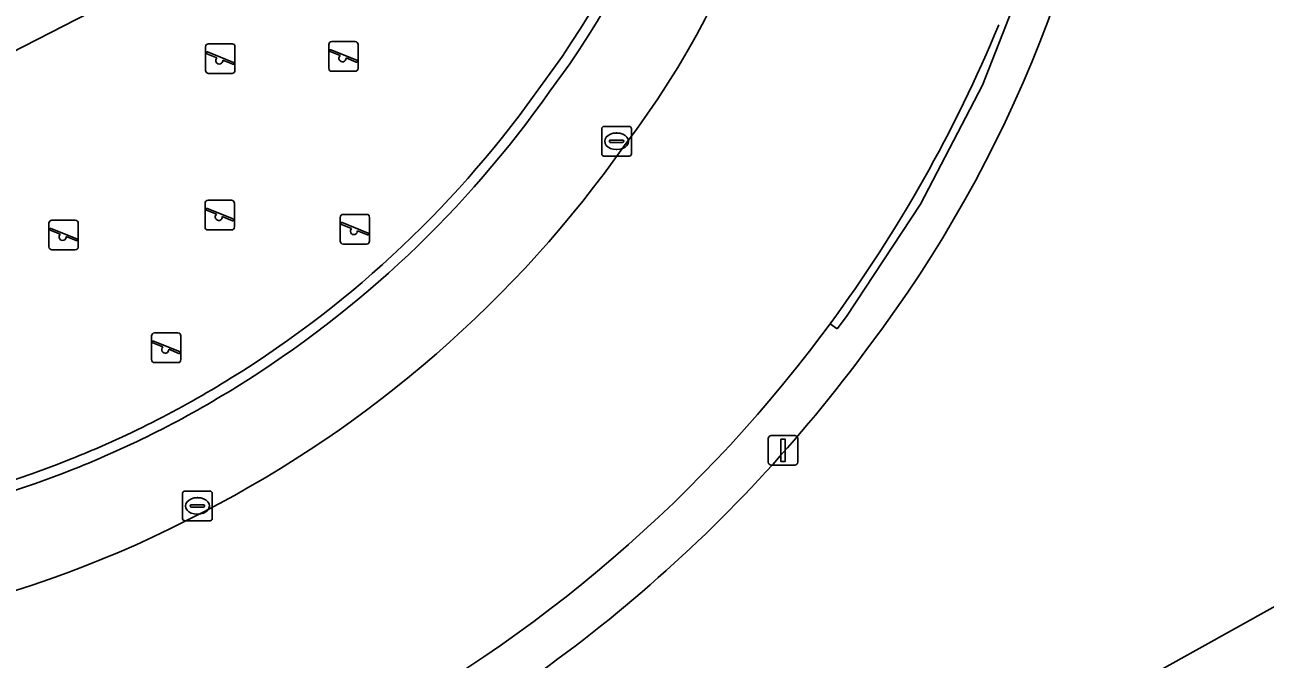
# Model space of a CAD drawing. Extents: x 158835 to 160077, y 386387 to 387778.
# Drawn here: x 159659.17 to 159700.99, y 387139.37 to 387160.77 of the extents above; entities that cross this region are included whole.
import ezdxf

# ---------------------------------------------------------------- set-up
doc = ezdxf.new("R2010")
doc.units = 0
for name, color, linetype in [('IMGEO_Groenvoorziening', 7, 'Continuous'), ('IMGEO_Hek', 7, 'Continuous'), ('IMGEO_Kolk', 7, 'Continuous'), ('IMGEO_Lichtmast', 7, 'Continuous'), ('IMGEO_Rijbaan_lokaal_gesloten', 7, 'Continuous'), ('IMGEO_Speelvoorziening', 7, 'Continuous'), ('IMGEO_Voetpad_open', 7, 'Continuous')]:
    doc.layers.add(name, color=color, linetype=linetype)

msp = doc.modelspace()

# ---------------------------------------------------------------- linework, layer by layer
at = {"layer": 'IMGEO_Groenvoorziening'}
for points in [[(159683.266, 387240.095), (159688.637, 387229.572), (159690.486, 387224.919), (159726.279, 387154.67), (159725.966, 387153.209), (159702.548, 387141.837), (159688.429, 387133.977), (159639.415, 387110.896), (159634.721, 387108.086), (159634.959, 387107.068), (159640.126, 387109.263), (159689.331, 387132.453), (159704.278, 387139.271), (159727.889, 387152.066), (159728.219, 387154.935), (159692.561, 387226.295), (159684.987, 387241.17)], [(159688.429, 387133.977), (159702.548, 387141.837), (159725.966, 387153.209), (159726.279, 387154.67), (159690.486, 387224.919), (159688.637, 387229.572), (159683.266, 387240.095)], [(159679.572, 387184.979), (159675.712, 387192.658), (159666.494, 387188.057), (159676.555, 387168.991), (159638.137, 387149.281), (159633.517, 387158.215), (159627.26, 387154.972), (159621.927, 387165.162), (159619.748, 387164.016), (159621.935, 387159.709), (159622.915, 387157.596)]]:
    msp.add_lwpolyline(points, dxfattribs=at)
for centre, radius, start, end in [((159654.737, 387175.261), 27.398, 323.0966, 0.2432), ((159653.065, 387176.079), 43.35, 322.8649, 354.1253), ((159647.189, 387179.396), 35.938, 301.8138, 325.0512), ((159647.664, 387179.17), 49.528, 296.8477, 323.786), ((159648.113, 387177.756), 34.057, 291.662, 301.9465), ((159647.228, 387180.081), 36.545, 268.9018, 291.606)]:
    msp.add_arc(centre, radius, start, end, dxfattribs=at)
at = {"layer": 'IMGEO_Hek'}
for points in [[(159686.567, 387150.509), (159686.883, 387150.932), (159689.376, 387154.715), (159691.46, 387158.737), (159693.112, 387162.956), (159694.314, 387167.323), (159695.053, 387171.793), (159695.06, 387176.109), (159694.611, 387180.497), (159693.706, 387184.813), (159692.354, 387189.012), (159690.571, 387193.046), (159673.39, 387226.614)], [(159686.049, 387150.311), (159686.326, 387150.685)], [(159686.326, 387150.685), (159686.567, 387150.509)]]:
    msp.add_lwpolyline(points, dxfattribs=at)
at = {"layer": 'IMGEO_Kolk'}
for p, q in [((159678.624, 387156.414), (159678.624, 387157.266)), ((159678.699, 387157.34), (159679.551, 387157.34)), ((159679.112, 387157.12), (159679.137, 387157.12)), ((159679.625, 387157.266), (159679.625, 387156.414)), ((159678.883, 387156.834), (159678.883, 387156.846)), ((159679.321, 387156.797), (159678.923, 387156.797)), ((159678.926, 387156.883), (159679.324, 387156.883)), ((159679.367, 387156.846), (159679.367, 387156.834)), ((159679.551, 387156.34), (159678.699, 387156.34)), ((159679.135, 387156.56), (159679.11, 387156.56)), ((159664.494, 387144.112), (159664.494, 387144.964)), ((159664.569, 387145.038), (159665.421, 387145.038)), ((159665.495, 387144.964), (159665.495, 387144.112)), ((159664.753, 387144.532), (159664.753, 387144.544)), ((159664.796, 387144.581), (159665.194, 387144.581)), ((159664.982, 387144.818), (159665.007, 387144.818)), ((159665.237, 387144.544), (159665.237, 387144.532)), ((159665.191, 387144.495), (159664.793, 387144.495)), ((159665.005, 387144.258), (159664.98, 387144.258)), ((159665.421, 387144.038), (159664.569, 387144.038))]:
    msp.add_line(p, q, dxfattribs=at)
for points in [[(159678.624, 387156.414), (159678.624, 387157.266)], [(159678.699, 387157.34), (159679.551, 387157.34)], [(159679.625, 387157.266), (159679.625, 387156.414)], [(159679.551, 387156.34), (159678.699, 387156.34)], [(159664.494, 387144.112), (159664.494, 387144.964)], [(159664.569, 387145.038), (159665.421, 387145.038)], [(159665.495, 387144.964), (159665.495, 387144.112)], [(159665.421, 387144.038), (159664.569, 387144.038)]]:
    msp.add_lwpolyline(points, dxfattribs=at)
for centre, radius, start, end in [((159678.701, 387157.264), 0.0765, 91.552, 178.448), ((159678.701, 387157.264), 0.0765, 91.552, 178.448), ((159679.549, 387157.264), 0.0765, 1.552, 88.448), ((159679.549, 387157.264), 0.0765, 1.552, 88.448), ((159678.923, 387156.843), 0.0403, 85.8775, 175.7526), ((159678.92, 387156.833), 0.0366, 178.938, 274.7102), ((159679.324, 387156.84), 0.043, 264.8664, 352.4533), ((159679.328, 387156.845), 0.0386, 1.7309, 96.639), ((159678.701, 387156.416), 0.0765, 181.552, 268.448), ((159678.701, 387156.416), 0.0765, 181.552, 268.448), ((159679.549, 387156.416), 0.0765, 271.552, 358.448), ((159679.549, 387156.416), 0.0765, 271.552, 358.448), ((159664.571, 387144.962), 0.0765, 91.552, 178.448), ((159664.571, 387144.962), 0.0765, 91.552, 178.448), ((159665.419, 387144.962), 0.0765, 1.552, 88.448), ((159665.419, 387144.962), 0.0765, 1.552, 88.448), ((159664.793, 387144.541), 0.0403, 85.8775, 175.7526), ((159664.79, 387144.531), 0.0366, 178.938, 274.7102), ((159665.194, 387144.538), 0.043, 264.8664, 352.4533), ((159665.198, 387144.543), 0.0386, 1.7309, 96.639), ((159664.571, 387144.114), 0.0765, 181.552, 268.448), ((159664.571, 387144.114), 0.0765, 181.552, 268.448), ((159665.419, 387144.114), 0.0765, 271.552, 358.448), ((159665.419, 387144.114), 0.0765, 271.552, 358.448)]:
    msp.add_arc(centre, radius, start, end, dxfattribs=at)
for centre, major_axis, ratio, start_param, end_param in [((159679.111, 387156.84), (-0.387, 0.002), 0.722429, 4.712389, 7.853982), ((159679.136, 387156.84), (-0.39, 0.002), 0.717154, 1.570796, 4.712389), ((159664.981, 387144.538), (-0.387, 0.002), 0.722429, 4.712389, 7.853982), ((159665.006, 387144.538), (-0.39, 0.002), 0.717154, 1.570796, 4.712389)]:
    msp.add_ellipse(centre, major_axis=major_axis, ratio=ratio, start_param=start_param, end_param=end_param, dxfattribs=at)
at = {"layer": 'IMGEO_Lichtmast'}
for p, q in [((159684.242, 387146.014), (159684.242, 387146.814)), ((159684.242, 387146.814), (159684.242, 387146.014)), ((159684.342, 387146.914), (159685.132, 387146.914)), ((159685.132, 387146.914), (159684.342, 387146.914)), ((159685.232, 387146.814), (159685.232, 387146.014)), ((159685.232, 387146.014), (159685.232, 387146.814)), ((159685.132, 387145.914), (159684.342, 387145.914)), ((159684.342, 387145.914), (159685.132, 387145.914))]:
    msp.add_line(p, q, dxfattribs=at)
msp.add_lwpolyline([(159684.662, 387146.789), (159684.812, 387146.789), (159684.812, 387146.039), (159684.662, 387146.039), (159684.662, 387146.789)], dxfattribs=at)
for centre, start, end in [((159684.342, 387146.814), 90, 180), ((159684.342, 387146.814), 90, 180), ((159685.132, 387146.814), 0, 90), ((159685.132, 387146.814), 360, 90), ((159684.342, 387146.014), 180, 270), ((159684.342, 387146.014), 180, 270), ((159685.132, 387146.014), 270, 0), ((159685.132, 387146.014), 270, 0)]:
    msp.add_arc(centre, 0.1, start, end, dxfattribs=at)
at = {"layer": 'IMGEO_Rijbaan_lokaal_gesloten'}
msp.add_lwpolyline([(159686.049, 387150.311), (159686.326, 387150.685)], dxfattribs=at)
for centre, radius, start, end in [((159655.174, 387175.103), 30.419, 322.8419, 0.6267), ((159647.776, 387179.056), 47.865, 323.6483, 337.5397), ((159646.998, 387179.567), 39.655, 297.3071, 324.838), ((159647.741, 387179.081), 47.909, 296.7535, 323.0929), ((159647.38, 387178.123), 38.198, 267.6796, 297.792)]:
    msp.add_arc(centre, radius, start, end, dxfattribs=at)
at = {"layer": 'IMGEO_Speelvoorziening'}
for p, q in [((159665.269, 387159.229), (159665.269, 387160.029)), ((159665.269, 387160.029), (159665.269, 387159.229)), ((159665.369, 387160.129), (159666.159, 387160.129)), ((159666.159, 387160.129), (159665.369, 387160.129)), ((159666.259, 387160.029), (159666.259, 387159.229)), ((159666.259, 387159.229), (159666.259, 387160.029)), ((159669.422, 387159.302), (159669.422, 387160.102)), ((159669.422, 387160.102), (159669.422, 387159.302)), ((159669.522, 387160.202), (159670.312, 387160.202)), ((159670.312, 387160.202), (159669.522, 387160.202)), ((159670.412, 387160.102), (159670.412, 387159.302)), ((159670.412, 387159.302), (159670.412, 387160.102)), ((159665.652, 387159.657), (159665.313, 387159.794)), ((159665.338, 387159.854), (159666.214, 387159.501)), ((159669.805, 387159.73), (159669.466, 387159.867)), ((159669.491, 387159.927), (159670.367, 387159.574)), ((159670.343, 387159.514), (159670.003, 387159.651)), ((159666.19, 387159.441), (159665.85, 387159.578)), ((159670.312, 387159.202), (159669.522, 387159.202)), ((159669.522, 387159.202), (159670.312, 387159.202)), ((159666.159, 387159.129), (159665.369, 387159.129)), ((159665.369, 387159.129), (159666.159, 387159.129)), ((159665.251, 387153.95), (159665.251, 387154.75)), ((159665.251, 387154.75), (159665.251, 387153.95)), ((159665.32, 387154.575), (159666.196, 387154.222)), ((159665.351, 387154.85), (159666.141, 387154.85)), ((159666.141, 387154.85), (159665.351, 387154.85)), ((159666.241, 387154.75), (159666.241, 387153.95)), ((159666.241, 387153.95), (159666.241, 387154.75)), ((159660.086, 387154.178), (159660.876, 387154.178)), ((159660.876, 387154.178), (159660.086, 387154.178)), ((159665.634, 387154.378), (159665.295, 387154.515)), ((159666.172, 387154.162), (159665.832, 387154.299)), ((159669.806, 387153.473), (159669.806, 387154.273)), ((159669.806, 387154.273), (159669.806, 387153.473)), ((159669.906, 387154.373), (159670.696, 387154.373)), ((159670.696, 387154.373), (159669.906, 387154.373)), ((159670.796, 387154.273), (159670.796, 387153.473)), ((159670.796, 387153.473), (159670.796, 387154.273)), ((159659.986, 387153.278), (159659.986, 387154.078)), ((159659.986, 387154.078), (159659.986, 387153.278)), ((159660.369, 387153.706), (159660.03, 387153.843)), ((159660.055, 387153.903), (159660.931, 387153.55)), ((159660.976, 387154.078), (159660.976, 387153.278)), ((159660.976, 387153.278), (159660.976, 387154.078)), ((159666.141, 387153.85), (159665.351, 387153.85)), ((159665.351, 387153.85), (159666.141, 387153.85)), ((159670.189, 387153.901), (159669.85, 387154.038)), ((159669.875, 387154.098), (159670.751, 387153.745)), ((159670.727, 387153.685), (159670.387, 387153.822)), ((159660.907, 387153.49), (159660.567, 387153.627)), ((159670.696, 387153.373), (159669.906, 387153.373)), ((159669.906, 387153.373), (159670.696, 387153.373)), ((159660.876, 387153.178), (159660.086, 387153.178)), ((159660.086, 387153.178), (159660.876, 387153.178)), ((159663.445, 387149.474), (159663.445, 387150.274)), ((159663.445, 387150.274), (159663.445, 387149.474)), ((159663.828, 387149.902), (159663.489, 387150.039)), ((159663.514, 387150.099), (159664.39, 387149.746)), ((159663.545, 387150.374), (159664.335, 387150.374)), ((159664.335, 387150.374), (159663.545, 387150.374)), ((159664.435, 387150.274), (159664.435, 387149.474)), ((159664.435, 387149.474), (159664.435, 387150.274)), ((159664.366, 387149.686), (159664.026, 387149.823)), ((159664.335, 387149.374), (159663.545, 387149.374)), ((159663.545, 387149.374), (159664.335, 387149.374))]:
    msp.add_line(p, q, dxfattribs=at)
for centre, radius, start, end in [((159665.369, 387160.029), 0.1, 90, 180), ((159665.369, 387160.029), 0.1, 90, 180), ((159666.159, 387160.029), 0.1, 0, 90), ((159666.159, 387160.029), 0.1, 360, 90), ((159669.522, 387160.102), 0.1, 90, 180), ((159669.522, 387160.102), 0.1, 90, 180), ((159670.312, 387160.102), 0.1, 0, 90), ((159670.312, 387160.102), 0.1, 360, 90), ((159665.326, 387159.824), 0.0327, 68.078, 248.078), ((159665.731, 387159.567), 0.12, 130.9928, 5.1632), ((159669.479, 387159.897), 0.0327, 68.078, 248.078), ((159669.884, 387159.64), 0.12, 130.9928, 5.1632), ((159665.369, 387159.229), 0.1, 180, 270), ((159665.369, 387159.229), 0.1, 180, 270), ((159666.159, 387159.229), 0.1, 270, 0), ((159666.159, 387159.229), 0.1, 270, 0), ((159666.202, 387159.471), 0.0327, 248.078, 68.078), ((159669.522, 387159.302), 0.1, 180, 270), ((159669.522, 387159.302), 0.1, 180, 270), ((159670.312, 387159.302), 0.1, 270, 0), ((159670.312, 387159.302), 0.1, 270, 0), ((159670.355, 387159.544), 0.0327, 248.078, 68.078), ((159665.351, 387154.75), 0.1, 90, 180), ((159665.351, 387154.75), 0.1, 90, 180), ((159665.308, 387154.545), 0.0327, 68.078, 248.078), ((159666.141, 387154.75), 0.1, 0, 90), ((159666.141, 387154.75), 0.1, 360, 90), ((159660.086, 387154.078), 0.1, 90, 180), ((159660.086, 387154.078), 0.1, 90, 180), ((159660.876, 387154.078), 0.1, 0, 90), ((159660.876, 387154.078), 0.1, 360, 90), ((159665.713, 387154.288), 0.12, 130.9928, 5.1632), ((159666.184, 387154.192), 0.0327, 248.078, 68.078), ((159669.906, 387154.273), 0.1, 90, 180), ((159669.906, 387154.273), 0.1, 90, 180), ((159670.696, 387154.273), 0.1, 0, 90), ((159670.696, 387154.273), 0.1, 360, 90), ((159660.043, 387153.873), 0.0327, 68.078, 248.078), ((159665.351, 387153.95), 0.1, 180, 270), ((159665.351, 387153.95), 0.1, 180, 270), ((159666.141, 387153.95), 0.1, 270, 0), ((159666.141, 387153.95), 0.1, 270, 0), ((159669.863, 387154.068), 0.0327, 68.078, 248.078), ((159670.268, 387153.811), 0.12, 130.9928, 5.1632), ((159670.739, 387153.715), 0.0327, 248.078, 68.078), ((159660.448, 387153.616), 0.12, 130.9928, 5.1632), ((159660.919, 387153.52), 0.0327, 248.078, 68.078), ((159669.906, 387153.473), 0.1, 180, 270), ((159669.906, 387153.473), 0.1, 180, 270), ((159670.696, 387153.473), 0.1, 270, 0), ((159670.696, 387153.473), 0.1, 270, 0), ((159660.086, 387153.278), 0.1, 180, 270), ((159660.086, 387153.278), 0.1, 180, 270), ((159660.876, 387153.278), 0.1, 270, 0), ((159660.876, 387153.278), 0.1, 270, 0), ((159663.545, 387150.274), 0.1, 90, 180), ((159663.545, 387150.274), 0.1, 90, 180), ((159663.502, 387150.069), 0.0327, 68.078, 248.078), ((159664.335, 387150.274), 0.1, 0, 90), ((159664.335, 387150.274), 0.1, 360, 90), ((159663.907, 387149.812), 0.12, 130.9928, 5.1632), ((159664.378, 387149.716), 0.0327, 248.078, 68.078), ((159663.545, 387149.474), 0.1, 180, 270), ((159663.545, 387149.474), 0.1, 180, 270), ((159664.335, 387149.474), 0.1, 270, 0), ((159664.335, 387149.474), 0.1, 270, 0)]:
    msp.add_arc(centre, radius, start, end, dxfattribs=at)
at = {"layer": 'IMGEO_Voetpad_open'}
for points in [[(159622.915, 387157.596), (159621.935, 387159.709), (159619.748, 387164.016), (159621.927, 387165.162), (159628.215, 387168.47), (159633.517, 387158.215), (159638.137, 387149.281), (159676.555, 387168.991), (159666.494, 387188.057), (159675.712, 387192.658), (159679.572, 387184.979)], [(159686.326, 387150.685), (159686.049, 387150.311)]]:
    msp.add_lwpolyline(points, dxfattribs=at)
for centre, radius, start, end in [((159654.737, 387175.261), 27.398, 323.0966, 0.2432), ((159654.72, 387175.264), 27.765, 322.9404, 0.2469), ((159654.72, 387175.264), 27.765, 322.9404, 0.2469), ((159655.174, 387175.103), 30.419, 322.8419, 0.6267), ((159653.065, 387176.079), 43.35, 322.8649, 354.1253), ((159647.776, 387179.056), 47.865, 323.6483, 337.5397), ((159647.189, 387179.396), 35.938, 301.8138, 325.0512), ((159647.234, 387179.34), 36.217, 301.8076, 324.9326), ((159647.234, 387179.34), 36.217, 301.8076, 324.9326), ((159646.998, 387179.567), 39.655, 297.3071, 324.838), ((159647.741, 387179.081), 47.909, 296.7535, 323.0929), ((159647.664, 387179.17), 49.528, 296.8477, 323.786), ((159648.113, 387177.756), 34.057, 291.662, 301.9465), ((159648.116, 387177.755), 34.406, 291.6606, 301.9512), ((159648.116, 387177.755), 34.406, 291.6606, 301.9512), ((159647.228, 387180.081), 36.545, 268.9018, 291.606), ((159647.239, 387180.028), 36.842, 268.9071, 291.6235), ((159647.239, 387180.028), 36.842, 268.9071, 291.6235), ((159647.38, 387178.123), 38.198, 267.6796, 297.792)]:
    msp.add_arc(centre, radius, start, end, dxfattribs=at)

doc.saveas('drawing.dxf')
